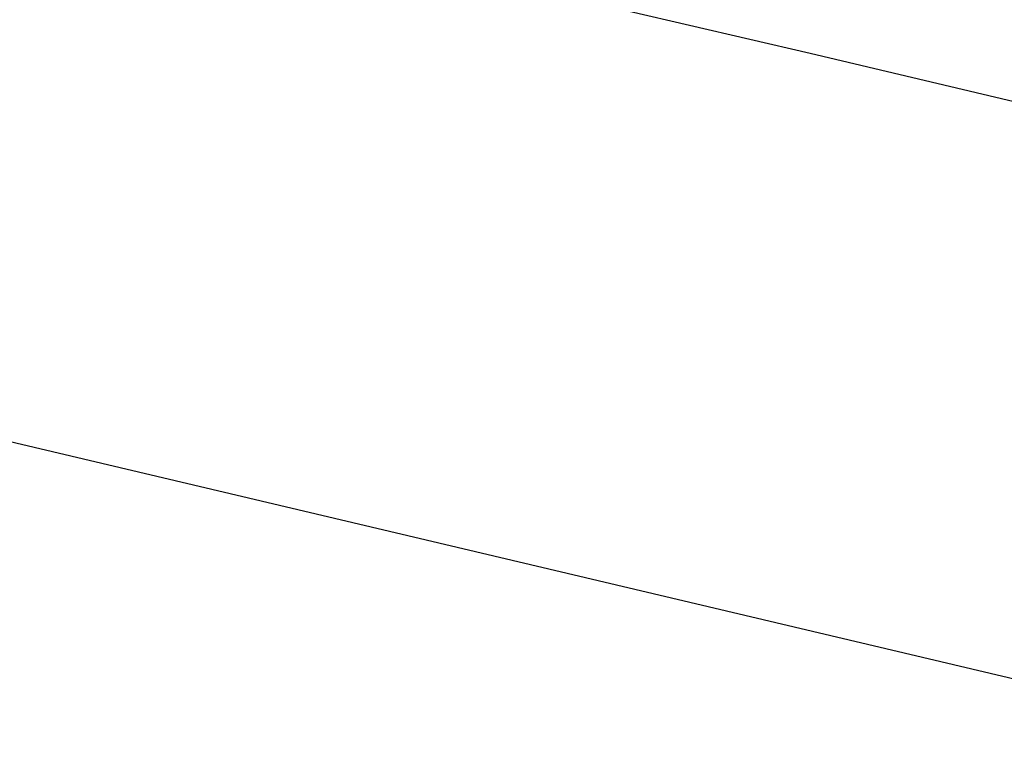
# Model space of a CAD drawing. Header units: feet. Extents: x -79 to 198, y -22 to 181.
# Tile 747 of 982: x 103.66 to 104.167, y 140.271 to 140.649. Entities that reach past the tile are written whole.
import ezdxf

# ---------------------------------------------------------------- set-up
doc = ezdxf.new("R2010")
doc.units = ezdxf.units.FT
doc.layers.add('A-LINEA', color=7, linetype='CONTINUOUS')

msp = doc.modelspace()

# ---------------------------------------------------------------- linework, layer by layer
at = {"layer": 'A-LINEA'}
for p, q in [((104.0667, 140.6311), (103.6667, 140.7244)), ((104.0667, 140.6311), (103.6667, 140.7244)), ((107.1067, 139.9111), (104.0667, 140.6311)), ((107.1067, 139.9111), (104.0667, 140.6311)), ((110.7067, 138.7644), (103.6, 140.4444)), ((110.7067, 138.7644), (103.6, 140.4444))]:
    msp.add_line(p, q, dxfattribs=at)

doc.saveas('drawing.dxf')
